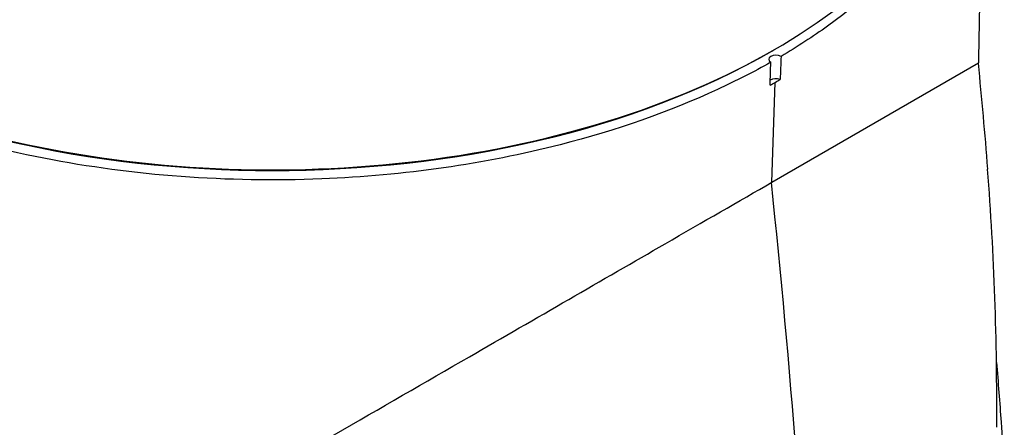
# Model space of a CAD drawing. Header units: millimetres. Extents: x 0 to 7374, y 0 to 4200.
# Tile 647 of 656: x 4731 to 4799, y 3562 to 3591. Entities that reach past the tile are written whole.
import ezdxf

# ---------------------------------------------------------------- set-up
doc = ezdxf.new("R2010")
doc.units = ezdxf.units.MM
doc.header["$LTSCALE"] = 0.2
doc.layers.add('01_Object Line', color=4, linetype='Continuous')

# ---------------------------------------------------------------- blocks, each defined once
blk = doc.blocks.new('A$C90bc888d')
for p, q in [((280.06, 1768.893), (280.201, 1768.974)), ((280.063, 1759.791), (294.397, 1768.066)), ((280.063, 1759.791), (280.291, 1766.718))]:
    blk.add_line(p, q)
for centre, major_axis, ratio, start_param, end_param in [((245.376, 1789.08), (49.25, 0), 0.57735, 3.937143, 6.283185), ((245.376, 1788.917), (49.05, 0), 0.57735, 3.927082, 5.497787), ((280.344, 1768.32), (-0.5, 0), 0.57735, 3.932055, 7.06352), ((245.314, 1786.912), (-49.465, 0), 0.57735, 2.346206, 2.356193), ((280.344, 1766.687), (0.5, 0), 0.57735, 0.940044, 2.478109), ((245.314, 1786.912), (-49.465, 0), 0.57735, 2.356196, 2.366183), ((210.813, 1759.101), (24.43, -204.792), 0.333821, 1.161074, 1.534251)]:
    blk.add_ellipse(centre, major_axis=major_axis, ratio=ratio, start_param=start_param, end_param=end_param)
for points, knots in [([(294.626, 1791.237), (294.823, 1790.042), (294.89, 1788.839), (294.634, 1784.128), (293.324, 1780.67), (289.181, 1774.993), (286.814, 1772.701), (282.91, 1769.896), (281.831, 1769.195), (280.695, 1768.526)], [3.218863, 3.218863, 3.218863, 3.218863, 3.843262, 3.843262, 5.660406, 5.660406, 7.035769, 7.035769, 7.520212, 7.520212, 7.520212, 7.520212]), ([(279.988, 1768.117), (278.81, 1767.451), (277.573, 1766.818), (272.942, 1764.676), (269.274, 1763.39), (260.125, 1761.052), (254.523, 1760.248), (242.27, 1759.751), (235.719, 1760.237), (226.248, 1762.084), (223.111, 1762.916), (217.157, 1764.951), (214.372, 1766.15), (211.825, 1767.505)], [-7.494142, -7.494142, -7.494142, -7.494142, -7.003135, -7.003135, -5.729255, -5.729255, -4.02112, -4.02112, -2.068645, -2.068645, -1.039118, -1.039118, -0.000001, -0.000001, -0.000001, -0.000001]), ([(279.94, 1766.517), (279.947, 1766.783), (279.955, 1767.05), (279.971, 1767.583), (279.98, 1767.85), (279.988, 1768.117)], [0.000001, 0.000001, 0.000001, 0.000001, 0.1000307, 0.1000307, 0.2000617, 0.2000617, 0.2000617, 0.2000617]), ([(280.695, 1768.526), (280.687, 1768.259), (280.677, 1767.991), (280.658, 1767.456), (280.649, 1767.188), (280.639, 1766.921)], [-0.2000617, -0.2000617, -0.2000617, -0.2000617, -0.1000307, -0.1000307, -0.000001, -0.000001, -0.000001, -0.000001]), ([(295.673, 1742.765), (295.692, 1745.754), (295.652, 1748.757), (295.441, 1754.736), (295.272, 1757.72), (295.035, 1760.691)], [0.000001, 0.000001, 0.000001, 0.000001, 0.909047, 0.909047, 1.809501, 1.809501, 1.809501, 1.809501]), ([(210.927, 1719.875), (212.033, 1720.513), (216.721, 1723.22), (228.846, 1730.22), (234.255, 1733.343), (246.49, 1740.407), (252.951, 1744.137), (263.681, 1750.332), (268.292, 1752.995), (275.292, 1757.036), (277.779, 1758.472), (280.063, 1759.791)], [-9.432798, -9.432798, -9.432798, -9.432798, -6.576721, -6.576721, -4.673593, -4.673593, -2.561903, -2.561903, -0.968932, -0.968932, -0.000001, -0.000001, -0.000001, -0.000001]), ([(295.655, 1747.272), (295.773, 1745.888), (295.885, 1744.479), (296.103, 1741.164), (296.179, 1739.397), (296.2, 1737.566), (296.2, 1737.148), (296.187, 1736.363), (296.173, 1735.984), (296.151, 1735.665)], [-1.055235, -1.055235, -1.055235, -1.055235, -0.736759, -0.736759, -0.278482, -0.278482, -0.140582, -0.140582, -0.000001, -0.000001, -0.000001, -0.000001])]:
    blk.add_open_spline(points, degree=3, knots=knots)
for points in [[(294.844, 1788.105), (294.672, 1781.47), (294.517, 1774.796), (294.397, 1768.066)], [(294.376, 1768.054), (294.619, 1765.605), (294.838, 1763.15), (295.035, 1760.691)]]:
    blk.add_open_spline(points, degree=3)

msp = doc.modelspace()

# ---------------------------------------------------------------- block references
at = {"layer": '01_Object Line'}
msp.add_blockref('A$C90bc888d', (4503.2, 1819.544), dxfattribs=at)

doc.saveas('drawing.dxf')
